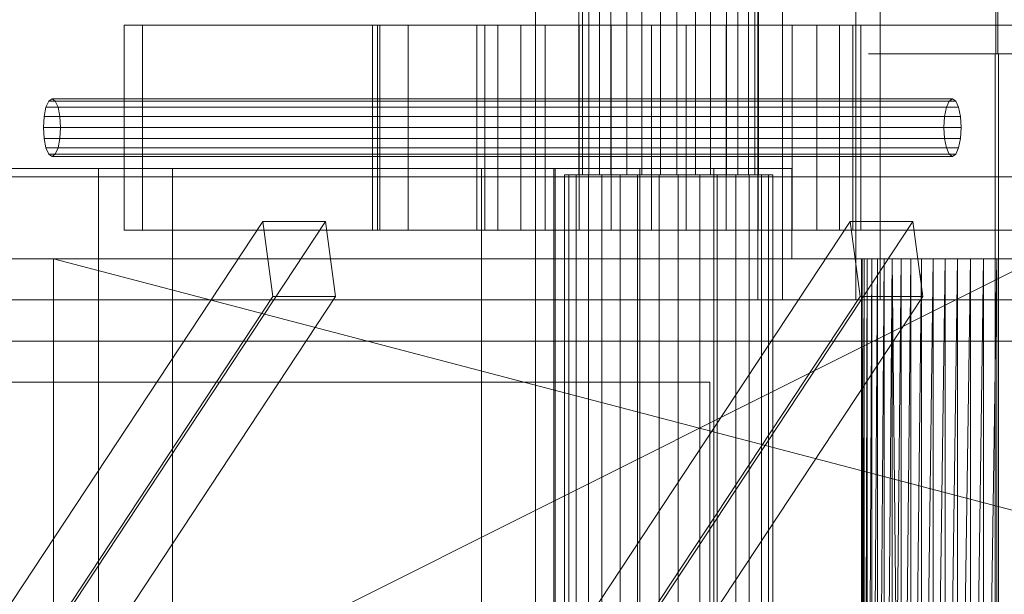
# Model space of a CAD drawing. Header units: millimetres. Extents: x -4395 to 65662, y -65530 to 6847.
# Tile 714 of 1034: x 24422 to 24662, y -17652 to -17512. Entities that reach past the tile are written whole.
import ezdxf

# ---------------------------------------------------------------- set-up
doc = ezdxf.new("R2010")
doc.units = ezdxf.units.MM
for name, color, linetype, lineweight in [('COTAS_P', 1, 'Continuous', 0), ('superior_briquetadora', 7, 'Continuous', 0), ('superior_C02', 7, 'Continuous', 0), ('superior_C05', 7, 'Continuous', 0)]:
    doc.layers.add(name, color=color, linetype=linetype, lineweight=lineweight)
doc.dimstyles.new('R19_100', dxfattribs={"dimtxt": 250, "dimasz": 150, "dimexe": 150, "dimexo": 80, "dimgap": 100, "dimtad": 1, "dimtih": 1, "dimtoh": 1, "dimdsep": 46, "dimcen": 0.09, "dimadec": 0, "dimazin": 0, "dimtfac": 1, "dimtdec": 4, "dimtofl": 0, "dimtmove": 0, "dimatfit": 3, "dimfxl": 1, "dimtolj": 1, "dimtzin": 0, "dimarcsym": 0})

# ---------------------------------------------------------------- blocks, each defined once
blk = doc.blocks.new('DIM_R33_31')
at = {"layer": 'COTAS_P'}
for p, q in [((24250.07, -17080), (24400.07, -17035)), ((26750.07, -17080), (26600.07, -17035)), ((24250.07, -17980), (24250.07, -17080)), ((24250.07, -17080), (26750.07, -17080)), ((24250.07, -17080), (24400.07, -17125)), ((26750.07, -17080), (26600.07, -17125)), ((26750.07, -17980), (26750.07, -17080))]:
    blk.add_line(p, q, dxfattribs=at)
blk.add_text('2500 P', height=250, dxfattribs=at).set_placement((25500.07, -16980))

msp = doc.modelspace()

# ---------------------------------------------------------------- linework, layer by layer
at = {"layer": 'superior_briquetadora'}
for p, q in [((24547.567, -17250), (24547.567, -17800)), ((24659.839, -17280), (24659.839, -17520)), ((24660.296, -17280), (24660.296, -17520)), ((24634.795, -17520), (24628.781, -17520)), ((24628.781, -17520), (24628.964, -17520)), ((24628.964, -17520), (24635.307, -17520)), ((24645.815, -17520), (24634.795, -17520)), ((24635.307, -17520), (24646.554, -17520)), ((24646.01, -17520), (24642.664, -17520)), ((24642.664, -17520), (24642.766, -17520)), ((24642.766, -17520), (24646.294, -17520)), ((24659.657, -17520), (24645.815, -17520)), ((24652.14, -17520), (24646.01, -17520)), ((24646.294, -17520), (24652.55, -17520)), ((24646.554, -17520), (24660.478, -17520)), ((24659.839, -17520), (24652.14, -17520)), ((24652.55, -17520), (24660.296, -17520)), ((24673.581, -17520), (24659.657, -17520)), ((24659.657, -17520), (24659.657, -17800)), ((24667.584, -17520), (24659.839, -17520)), ((24660.296, -17520), (24667.995, -17520)), ((24660.478, -17520), (24674.32, -17520)), ((24660.478, -17520), (24660.478, -17800)), ((24422.154, -17548), (24404.602, -17548)), ((24411.777, -17548), (24430.782, -17548)), ((24440.656, -17548), (24422.154, -17548)), ((24430.782, -17548), (24450.067, -17548)), ((24459.479, -17548), (24440.656, -17548)), ((24441.067, -17790), (24441.067, -17548)), ((24441.959, -17548), (24441.067, -17548)), ((24444.456, -17548), (24441.959, -17548)), ((24448.065, -17548), (24444.456, -17548)), ((24452.07, -17548), (24448.065, -17548)), ((24450.067, -17548), (24469.353, -17548)), ((24455.679, -17548), (24452.07, -17548)), ((24458.176, -17548), (24455.679, -17548)), ((24459.067, -17548), (24458.176, -17548)), ((24459.067, -17790), (24459.067, -17548)), ((24477.981, -17548), (24459.479, -17548)), ((24469.353, -17548), (24488.358, -17548)), ((24495.533, -17548), (24477.981, -17548)), ((24488.358, -17548), (24506.804, -17548)), ((24511.536, -17548), (24495.533, -17548)), ((24506.804, -17548), (24524.423, -17548)), ((24525.446, -17548), (24511.536, -17548)), ((24524.423, -17548), (24540.958, -17548)), ((24536.79, -17548), (24525.446, -17548)), ((24534.406, -17790), (24534.406, -17548)), ((24535.297, -17548), (24534.406, -17548)), ((24537.794, -17548), (24535.297, -17548)), ((24545.18, -17548), (24536.79, -17548)), ((24541.403, -17548), (24537.794, -17548)), ((24540.958, -17548), (24556.167, -17548)), ((24545.408, -17548), (24541.403, -17548)), ((24550.331, -17548), (24545.18, -17548)), ((24549.017, -17548), (24545.408, -17548)), ((24551.514, -17548), (24549.017, -17548)), ((24552.067, -17548), (24550.331, -17548)), ((24552.406, -17548), (24551.514, -17548)), ((24552.067, -17548), (24552.067, -17790)), ((24552.406, -17790), (24552.406, -17548)), ((24556.167, -17548), (24569.829, -17548)), ((24569.829, -17548), (24581.745, -17548)), ((24573.067, -17790), (24573.067, -17548)), ((24573.959, -17548), (24573.067, -17548)), ((24576.456, -17548), (24573.959, -17548)), ((24580.065, -17548), (24576.456, -17548)), ((24584.07, -17548), (24580.065, -17548)), ((24581.745, -17548), (24591.74, -17548)), ((24587.679, -17548), (24584.07, -17548)), ((24590.176, -17548), (24587.679, -17548)), ((24591.067, -17548), (24590.176, -17548)), ((24591.067, -17790), (24591.067, -17548)), ((24591.74, -17548), (24599.67, -17548)), ((24599.67, -17548), (24605.418, -17548)), ((24605.418, -17548), (24608.901, -17548)), ((24608.901, -17548), (24610.067, -17548)), ((24610.067, -17548), (24610.067, -17570)), ((23750.067, -17570), (25950.067, -17570)), ((23870.067, -17570), (25830.067, -17570)), ((24670.067, -17570), (24230.067, -17570)), ((25470.067, -17570), (24230.067, -17570)), ((24230.067, -17790), (24670.067, -17570)), ((25470.067, -17570), (24243.401, -17570)), ((25746.067, -17570), (24243.401, -17570)), ((24350.067, -17570), (24670.067, -17570)), ((24350.067, -17570), (24634.558, -17570)), ((24350.067, -17570), (24632.629, -17570)), ((24350.067, -17570), (24630.964, -17570)), ((24350.067, -17570), (24629.579, -17570)), ((24628.488, -17570), (24350.067, -17570)), ((24350.067, -17570), (24430.067, -17570)), ((24411.777, -17570), (24430.782, -17570)), ((24430.067, -17570), (24628.488, -17570)), ((24430.067, -17570), (24627.702, -17570)), ((24430.067, -17570), (24627.226, -17570)), ((24430.067, -17570), (24627.067, -17570)), ((24430.067, -17570), (24629.579, -17570)), ((24430.067, -17570), (24630.964, -17570)), ((24430.067, -17570), (24632.629, -17570)), ((24430.067, -17570), (24634.558, -17570)), ((24430.067, -17570), (24636.733, -17570)), ((24430.067, -17570), (24639.133, -17570)), ((24430.067, -17570), (24641.734, -17570)), ((24430.067, -17570), (24644.511, -17570)), ((24430.067, -17570), (24647.439, -17570)), ((24430.067, -17570), (24650.488, -17570)), ((24430.067, -17570), (24653.63, -17570)), ((24430.067, -17570), (24656.833, -17570)), ((24430.067, -17570), (24660.067, -17570)), ((24430.067, -17570), (24663.302, -17570)), ((24430.067, -17570), (25270.067, -17570)), ((24430.067, -17790), (24430.067, -17570)), ((24430.067, -17570), (25270.067, -17790)), ((24430.782, -17570), (24450.067, -17570)), ((24450.067, -17570), (24469.353, -17570)), ((24469.353, -17570), (24488.358, -17570)), ((24488.358, -17570), (24506.804, -17570)), ((24506.804, -17570), (24524.423, -17570)), ((24524.423, -17570), (24540.958, -17570)), ((24540.958, -17570), (24556.167, -17570)), ((24556.167, -17570), (24569.829, -17570)), ((24569.829, -17570), (24581.745, -17570)), ((24581.745, -17570), (24591.74, -17570)), ((24591.74, -17570), (24599.67, -17570)), ((24599.67, -17570), (24605.418, -17570)), ((24605.418, -17570), (24608.901, -17570)), ((24608.901, -17570), (24610.067, -17570)), ((24627.226, -17570), (24627.067, -17790)), ((24627.067, -17570), (24627.067, -17790)), ((24627.226, -17570), (24627.067, -17570)), ((24627.226, -17570), (24627.226, -17790)), ((24627.702, -17790), (24627.226, -17570)), ((24627.702, -17570), (24627.226, -17570)), ((24627.226, -17790), (24627.702, -17570)), ((24628.488, -17570), (24627.702, -17790)), ((24627.702, -17570), (24627.702, -17790)), ((24628.488, -17570), (24627.702, -17570)), ((24629.579, -17570), (24628.488, -17790)), ((24628.488, -17790), (24628.488, -17570)), ((24629.579, -17570), (24628.488, -17570)), ((24630.964, -17570), (24629.579, -17790)), ((24629.579, -17790), (24629.579, -17570)), ((24630.964, -17570), (24629.579, -17570)), ((24632.629, -17570), (24630.964, -17790)), ((24630.964, -17790), (24630.964, -17570)), ((24632.629, -17570), (24630.964, -17570)), ((24634.558, -17570), (24632.629, -17790)), ((24632.629, -17790), (24632.629, -17570)), ((24634.558, -17570), (24632.629, -17570)), ((24634.558, -17570), (24634.558, -17790)), ((24636.733, -17790), (24634.558, -17570)), ((24636.733, -17570), (24634.558, -17570)), ((24670.067, -17570), (24634.558, -17570)), ((24634.558, -17790), (24636.733, -17570)), ((24639.133, -17570), (24636.733, -17790)), ((24636.733, -17570), (24636.733, -17790)), ((24639.133, -17570), (24636.733, -17570)), ((24670.067, -17570), (24636.733, -17570)), ((24641.734, -17570), (24639.133, -17790)), ((24639.133, -17790), (24639.133, -17570)), ((24641.734, -17570), (24639.133, -17570)), ((24639.133, -17570), (24670.067, -17570)), ((24644.511, -17570), (24641.734, -17790)), ((24641.734, -17790), (24641.734, -17570)), ((24644.511, -17570), (24641.734, -17570)), ((24641.734, -17570), (24670.067, -17570)), ((24647.439, -17570), (24644.511, -17790)), ((24644.511, -17790), (24644.511, -17570)), ((24647.439, -17570), (24644.511, -17570)), ((24644.511, -17570), (24670.067, -17570)), ((24650.488, -17570), (24647.439, -17790)), ((24647.439, -17570), (24647.439, -17790)), ((24650.488, -17570), (24647.439, -17570)), ((24647.439, -17570), (24670.067, -17570)), ((24653.63, -17570), (24650.488, -17790)), ((24650.488, -17570), (24650.488, -17790)), ((24653.63, -17570), (24650.488, -17570)), ((24650.488, -17570), (24670.067, -17570)), ((24656.833, -17570), (24653.63, -17790)), ((24653.63, -17570), (24653.63, -17790)), ((24656.833, -17570), (24653.63, -17570)), ((24653.63, -17570), (24670.067, -17570)), ((24660.067, -17570), (24656.833, -17790)), ((24656.833, -17570), (24656.833, -17790)), ((24660.067, -17570), (24656.833, -17570)), ((24656.833, -17570), (24670.067, -17570)), ((24660.067, -17570), (24660.067, -17790)), ((24663.302, -17570), (24660.067, -17570)), ((24660.067, -17570), (24670.067, -17570)), ((23900.067, -17580), (25800.067, -17580)), ((23900.067, -17590), (25800.067, -17590))]:
    msp.add_line(p, q, dxfattribs=at)
at = {"layer": 'superior_C02'}
for p, q in [((24601.837, -17177), (24601.837, -17580)), ((24607.798, -17580), (24607.798, -17177)), ((24625.701, -17580), (24625.701, -17177)), ((24631.662, -17177), (24631.662, -17580)), ((24558.157, -17449.5), (24558.157, -17549.5)), ((24559.067, -17449.5), (24559.067, -17549.5)), ((24560.582, -17449.5), (24560.582, -17549.5)), ((24563.175, -17449.5), (24563.175, -17549.5)), ((24565.973, -17449.5), (24565.973, -17549.5)), ((24569.855, -17449.5), (24569.855, -17549.5)), ((24573.51, -17449.5), (24573.51, -17549.5)), ((24578.089, -17449.5), (24578.089, -17549.5)), ((24582.046, -17449.5), (24582.046, -17549.5)), ((24586.625, -17449.5), (24586.625, -17549.5)), ((24590.28, -17449.5), (24590.28, -17549.5)), ((24594.162, -17449.5), (24594.162, -17549.5)), ((24596.96, -17449.5), (24596.96, -17549.5)), ((24599.553, -17449.5), (24599.553, -17549.5)), ((24601.068, -17549.5), (24601.068, -17449.5)), ((24601.978, -17449.5), (24601.978, -17549.5)), ((24685.954, -17513), (24447.317, -17513)), ((24447.317, -17513), (24447.317, -17563)), ((24451.788, -17513), (24447.317, -17513)), ((24451.788, -17563), (24451.788, -17513)), ((24451.788, -17513), (24690.425, -17513)), ((24679.687, -17513), (24507.868, -17513)), ((24507.868, -17513), (24507.868, -17563)), ((24509.657, -17513), (24507.868, -17513)), ((24680.88, -17513), (24509.061, -17513)), ((24509.061, -17513), (24509.061, -17563)), ((24516.512, -17513), (24509.061, -17513)), ((24509.657, -17563), (24509.657, -17513)), ((24509.657, -17513), (24681.476, -17513)), ((24516.512, -17563), (24516.512, -17513)), ((24516.512, -17513), (24688.331, -17513)), ((24535.204, -17513), (24533.258, -17513)), ((24533.258, -17513), (24538.439, -17513)), ((24533.258, -17513), (24533.258, -17563)), ((24543.979, -17513), (24535.204, -17513)), ((24535.204, -17513), (24535.204, -17563)), ((24538.439, -17513), (24549.957, -17513)), ((24538.439, -17513), (24538.439, -17563)), ((24558.249, -17513), (24543.979, -17513)), ((24543.979, -17513), (24543.979, -17563)), ((24549.957, -17513), (24566.059, -17513)), ((24549.957, -17513), (24549.957, -17563)), ((24575.841, -17513), (24558.249, -17513)), ((24558.249, -17513), (24558.249, -17563)), ((24566.059, -17513), (24584.294, -17513)), ((24566.059, -17513), (24566.059, -17563)), ((24594.076, -17513), (24575.841, -17513)), ((24575.841, -17513), (24575.841, -17563)), ((24584.294, -17513), (24601.886, -17513)), ((24584.294, -17513), (24584.294, -17563)), ((24610.178, -17513), (24594.076, -17513)), ((24594.076, -17513), (24594.076, -17563)), ((24601.886, -17513), (24616.155, -17513)), ((24601.886, -17513), (24601.886, -17563)), ((24621.696, -17513), (24610.178, -17513)), ((24610.178, -17513), (24610.178, -17563)), ((24616.155, -17513), (24624.931, -17513)), ((24616.155, -17513), (24616.155, -17563)), ((24626.877, -17513), (24621.696, -17513)), ((24621.696, -17513), (24621.696, -17563)), ((24624.931, -17513), (24626.877, -17513)), ((24624.931, -17563), (24624.931, -17513)), ((24626.877, -17513), (24626.877, -17563)), ((24428.918, -17531.533), (24429.716, -17531)), ((24429.716, -17531), (24430.515, -17531.533)), ((24649.263, -17531), (24429.716, -17531)), ((24649.263, -17531), (24648.464, -17531.533)), ((24650.061, -17531.533), (24649.263, -17531)), ((24427.789, -17535.321), (24428.241, -17533.05)), ((24428.241, -17533.05), (24428.918, -17531.533)), ((24428.241, -17533.05), (24647.787, -17533.05)), ((24428.918, -17531.533), (24648.464, -17531.533)), ((24430.515, -17531.533), (24431.191, -17533.05)), ((24430.515, -17531.533), (24650.061, -17531.533)), ((24431.191, -17533.05), (24431.644, -17535.321)), ((24431.191, -17533.05), (24650.738, -17533.05)), ((24647.787, -17533.05), (24647.335, -17535.321)), ((24648.464, -17531.533), (24647.787, -17533.05)), ((24650.738, -17533.05), (24650.061, -17531.533)), ((24651.19, -17535.321), (24650.738, -17533.05)), ((24427.63, -17538), (24427.789, -17535.321)), ((24427.789, -17535.321), (24647.335, -17535.321)), ((24431.644, -17535.321), (24431.802, -17538)), ((24431.644, -17535.321), (24651.19, -17535.321)), ((24647.335, -17535.321), (24647.176, -17538)), ((24651.349, -17538), (24651.19, -17535.321)), ((24427.789, -17540.679), (24427.63, -17538)), ((24427.63, -17538), (24647.176, -17538)), ((24431.802, -17538), (24431.644, -17540.679)), ((24431.802, -17538), (24651.349, -17538)), ((24647.176, -17538), (24647.335, -17540.679)), ((24651.19, -17540.679), (24651.349, -17538)), ((24428.241, -17542.95), (24427.789, -17540.679)), ((24427.789, -17540.679), (24647.335, -17540.679)), ((24431.644, -17540.679), (24431.191, -17542.95)), ((24431.644, -17540.679), (24651.19, -17540.679)), ((24647.335, -17540.679), (24647.787, -17542.95)), ((24650.738, -17542.95), (24651.19, -17540.679)), ((24428.918, -17544.467), (24428.241, -17542.95)), ((24428.241, -17542.95), (24647.787, -17542.95)), ((24431.191, -17542.95), (24430.515, -17544.467)), ((24431.191, -17542.95), (24650.738, -17542.95)), ((24647.787, -17542.95), (24648.464, -17544.467)), ((24650.061, -17544.467), (24650.738, -17542.95)), ((24429.716, -17545), (24428.918, -17544.467)), ((24428.918, -17544.467), (24648.464, -17544.467)), ((24430.515, -17544.467), (24429.716, -17545)), ((24429.716, -17545), (24649.263, -17545)), ((24430.515, -17544.467), (24650.061, -17544.467)), ((24648.464, -17544.467), (24649.263, -17545)), ((24649.263, -17545), (24650.061, -17544.467)), ((24756.357, -17550), (24245.673, -17550)), ((24257.595, -17550), (24768.279, -17550)), ((24811.497, -17550), (24300.813, -17550)), ((24315.715, -17550), (24826.399, -17550)), ((24555.726, -17549.5), (24554.671, -17549.5)), ((24554.671, -17549.5), (24557.482, -17549.5)), ((24554.671, -17549.5), (24554.671, -17657.5)), ((24560.488, -17549.5), (24555.726, -17549.5)), ((24555.726, -17549.5), (24555.726, -17657.5)), ((24557.482, -17549.5), (24563.731, -17549.5)), ((24557.482, -17549.5), (24557.482, -17657.5)), ((24560.582, -17549.5), (24558.157, -17549.5)), ((24558.157, -17549.5), (24559.067, -17549.5)), ((24559.067, -17549.5), (24563.175, -17549.5)), ((24568.23, -17549.5), (24560.488, -17549.5)), ((24560.488, -17549.5), (24560.488, -17657.5)), ((24565.973, -17549.5), (24560.582, -17549.5)), ((24563.175, -17549.5), (24569.855, -17549.5)), ((24563.731, -17549.5), (24572.467, -17549.5)), ((24563.731, -17549.5), (24563.731, -17657.5)), ((24573.51, -17549.5), (24565.973, -17549.5)), ((24577.774, -17549.5), (24568.23, -17549.5)), ((24568.23, -17549.5), (24568.23, -17657.5)), ((24569.855, -17549.5), (24578.089, -17549.5)), ((24572.467, -17549.5), (24582.361, -17549.5)), ((24572.467, -17549.5), (24572.467, -17657.5)), ((24582.046, -17549.5), (24573.51, -17549.5)), ((24587.668, -17549.5), (24577.774, -17549.5)), ((24577.774, -17549.5), (24577.774, -17657.5)), ((24578.089, -17549.5), (24586.625, -17549.5)), ((24590.28, -17549.5), (24582.046, -17549.5)), ((24582.361, -17549.5), (24591.905, -17549.5)), ((24582.361, -17549.5), (24582.361, -17657.5)), ((24586.625, -17549.5), (24594.162, -17549.5)), ((24596.404, -17549.5), (24587.668, -17549.5)), ((24587.668, -17549.5), (24587.668, -17657.5)), ((24596.96, -17549.5), (24590.28, -17549.5)), ((24591.905, -17549.5), (24599.647, -17549.5)), ((24591.905, -17549.5), (24591.905, -17657.5)), ((24594.162, -17549.5), (24599.553, -17549.5)), ((24602.653, -17549.5), (24596.404, -17549.5)), ((24596.404, -17549.5), (24596.404, -17657.5)), ((24601.068, -17549.5), (24596.96, -17549.5)), ((24599.553, -17549.5), (24601.978, -17549.5)), ((24599.647, -17549.5), (24604.409, -17549.5)), ((24599.647, -17549.5), (24599.647, -17657.5)), ((24601.978, -17549.5), (24601.068, -17549.5)), ((24605.464, -17549.5), (24602.653, -17549.5)), ((24602.653, -17549.5), (24602.653, -17657.5)), ((24604.409, -17549.5), (24605.464, -17549.5)), ((24604.409, -17657.5), (24604.409, -17549.5)), ((24605.464, -17549.5), (24605.464, -17657.5)), ((24481.114, -17560.886), (24388.718, -17700.886)), ((24403.991, -17700.886), (24496.387, -17560.886)), ((24483.568, -17579.114), (24481.114, -17560.886)), ((24481.114, -17560.886), (24496.387, -17560.886)), ((24496.387, -17560.886), (24498.841, -17579.114)), ((24624.297, -17560.886), (24531.901, -17700.886)), ((24547.174, -17700.886), (24639.57, -17560.886)), ((24626.75, -17579.114), (24624.297, -17560.886)), ((24624.297, -17560.886), (24639.57, -17560.886)), ((24639.57, -17560.886), (24642.023, -17579.114)), ((24447.317, -17563), (24685.954, -17563)), ((24447.317, -17563), (24451.788, -17563)), ((24690.425, -17563), (24451.788, -17563)), ((24507.868, -17563), (24679.687, -17563)), ((24507.868, -17563), (24509.657, -17563)), ((24509.061, -17563), (24680.88, -17563)), ((24509.061, -17563), (24516.512, -17563)), ((24681.476, -17563), (24509.657, -17563)), ((24688.331, -17563), (24516.512, -17563)), ((24538.439, -17563), (24533.258, -17563)), ((24533.258, -17563), (24535.204, -17563)), ((24535.204, -17563), (24543.979, -17563)), ((24549.957, -17563), (24538.439, -17563)), ((24543.979, -17563), (24558.249, -17563)), ((24566.059, -17563), (24549.957, -17563)), ((24558.249, -17563), (24575.841, -17563)), ((24584.294, -17563), (24566.059, -17563)), ((24575.841, -17563), (24594.076, -17563)), ((24601.886, -17563), (24584.294, -17563)), ((24594.076, -17563), (24610.178, -17563)), ((24616.155, -17563), (24601.886, -17563)), ((24610.178, -17563), (24621.696, -17563)), ((24624.931, -17563), (24616.155, -17563)), ((24621.696, -17563), (24626.877, -17563)), ((24626.877, -17563), (24624.931, -17563)), ((24483.568, -17579.114), (24391.172, -17719.114)), ((24498.841, -17579.114), (24406.445, -17719.114)), ((24498.841, -17579.114), (24483.568, -17579.114)), ((24626.75, -17579.114), (24534.354, -17719.114)), ((24642.023, -17579.114), (24549.627, -17719.114)), ((24642.023, -17579.114), (24626.75, -17579.114)), ((24601.837, -17580), (24625.701, -17580)), ((24601.837, -17580), (24607.798, -17580)), ((24631.662, -17580), (24607.798, -17580)), ((24631.662, -17580), (24625.701, -17580)), ((24245.673, -17590), (24756.357, -17590)), ((24257.595, -17590), (24768.279, -17590)), ((24300.813, -17590), (24811.497, -17590)), ((24315.715, -17590), (24826.399, -17590))]:
    msp.add_line(p, q, dxfattribs=at)
at = {"layer": 'superior_C05'}
for p, q in [((24410.067, -17600), (24590.067, -17600)), ((24590.067, -17600), (24590.067, -17780))]:
    msp.add_line(p, q, dxfattribs=at)

# ---------------------------------------------------------------- dimensions: what is measured, and where the dimension line sits
at = {"layer": 'COTAS_P'}
dim = msp.add_aligned_dim(p1=(24250.067, -17980), p2=(26750.067, -17980), distance=900, text='<> P', dimstyle='R19_100', dxfattribs=at)
dim.commit()
dim.dimension.update_dxf_attribs({"geometry": 'DIM_R33_31', "text_midpoint": (25500.067, -17080)})

doc.saveas('drawing.dxf')
